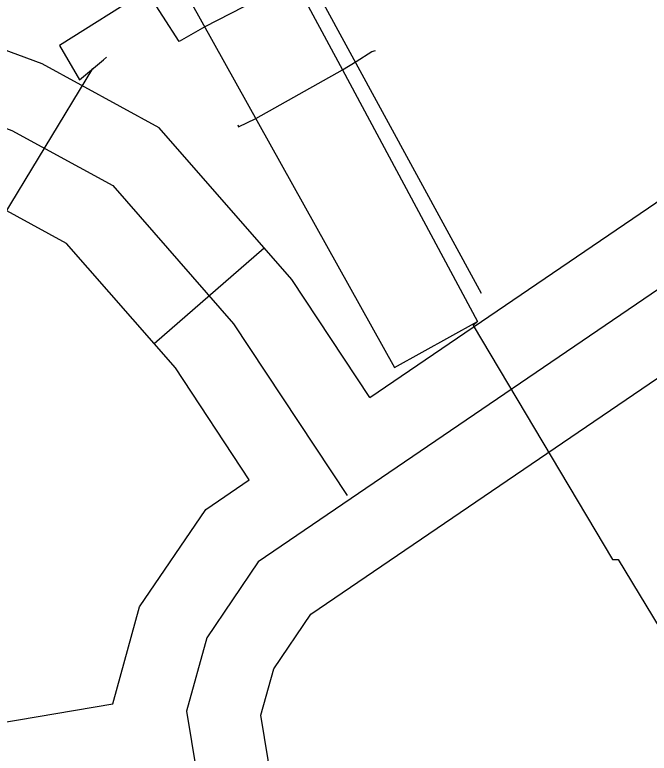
# Model space of a CAD drawing. Extents: x 3651524 to 3689615, y 505651 to 531377.
# Drawn here: x 3680818.5 to 3680949, y 516899.4 to 517051.3 of the extents above; entities that cross this region are included whole.
import ezdxf

# ---------------------------------------------------------------- set-up
doc = ezdxf.new("R2010")
doc.units = 0
doc.layers.add('V-ROAD-CNTR', color=7, linetype='Continuous')
doc.layers.add('V-UTIL-LINE', color=7, linetype='Continuous')

msp = doc.modelspace()

# ---------------------------------------------------------------- linework, layer by layer
at = {"layer": 'V-ROAD-CNTR'}
msp.add_line((3680847.15, 516983.64), (3680869.739, 517003.382), dxfattribs=at)
for points in [[(3680926.646, 517160.646), (3680952.622, 517164.176), (3680979.1, 517164.985), (3680990.245, 517161.548), (3681009.096, 517144.52), (3681030.204, 517115.618), (3681046.124, 517083.239), (3681046.911, 517065.422), (3681042.242, 517052.295), (3680973.302, 517010.051), (3680868.551, 516938.763), (3680857.949, 516923.146), (3680853.78, 516908.039), (3680856.795, 516889.734), (3680875.241, 516837.067), (3680959.234, 516698.94), (3681019.625, 516597.132), (3681037.504, 516573.172), (3681055.352, 516561.09), (3681084.829, 516550.027), (3681131.372, 516542.967)], [(3680891.515, 516972.536), (3680965.159, 517022.653), (3681029.886, 517062.316), (3681031.796, 517067.688), (3681031.277, 517079.439), (3681017.32, 517107.827), (3680997.894, 517134.425), (3680982.653, 517148.192), (3680977.064, 517149.916), (3680953.864, 517149.207), (3680928.666, 517145.783)], [(3680891.515, 516972.536), (3680875.437, 516996.862), (3680848.189, 517028.039), (3680824.066, 517041.171), (3680804.009, 517048.598), (3680780.912, 517048.832), (3680760.218, 517046.449), (3680732.09, 517034.31), (3680710.39, 517005.87), (3680684.955, 516974.949), (3680663.226, 516951.653), (3680646.731, 516935.075), (3680625.427, 516919.682), (3680600.385, 516909.31), (3680539.308, 516881.79), (3680367.896, 516817.422), (3680245.842, 516771.023), (3680060.743, 516696.496), (3679934.225, 516644.728), (3679823.227, 516601.145), (3679789.293, 516587.31)], [(3679762.887, 516560.345), (3679828.8, 516587.218), (3679939.807, 516630.805), (3680066.385, 516682.597), (3680251.309, 516757.054), (3680373.198, 516803.39), (3680545.032, 516867.917), (3680606.337, 516895.54), (3680632.789, 516906.495), (3680656.504, 516923.631), (3680674.03, 516941.245), (3680696.243, 516965.059), (3680722.149, 516996.553), (3680741.635, 517022.092), (3680764.131, 517031.8), (3680781.697, 517033.823), (3680801.248, 517033.625), (3680817.844, 517027.48), (3680838.66, 517016.148), (3680863.479, 516987.75), (3680886.83, 516952.42)], [(3680866.711, 516955.655), (3680851.521, 516978.638), (3680829.131, 517004.257), (3680811.622, 517013.789), (3680798.487, 517018.652), (3680782.482, 517018.814), (3680768.044, 517017.151), (3680751.18, 517009.874), (3680733.907, 516987.236), (3680707.531, 516955.169), (3680684.834, 516930.837), (3680666.277, 516912.187), (3680640.151, 516893.308), (3680612.289, 516881.77), (3680550.756, 516854.044), (3680378.5, 516789.358), (3680256.776, 516743.085), (3680115.249, 516686.101)], [(3681414.288, 516349.546), (3681388.246, 516354.362), (3681370.783, 516362.025), (3681362, 516370.022), (3681346.9, 516390.199), (3681302.923, 516472.437), (3681275.614, 516509.626), (3681252.165, 516529.021), (3681226.521, 516541.218), (3681195.955, 516552.199), (3681170.065, 516557.036), (3681132.683, 516557.94), (3681088.63, 516564.622), (3681062.288, 516574.509), (3681048.011, 516584.173), (3681032.121, 516605.467), (3680972.093, 516706.663), (3680888.877, 516843.513), (3680871.383, 516893.46), (3680869.116, 516907.225), (3680871.75, 516916.769), (3680879.355, 516927.971), (3680981.445, 516997.449), (3681012.997, 517016.782)], [(3680838.641, 516909.565), (3680844.148, 516929.523), (3680857.747, 516949.555), (3680866.711, 516955.655)], [(3680231.407, 516664.522), (3680248.187, 516670.999), (3680803.349, 516903.619), (3680838.641, 516909.565)]]:
    msp.add_lwpolyline(points, dxfattribs=at)
at = {"layer": 'V-UTIL-LINE'}
for p, q in [((3680753.055, 516906.251), (3680834.547, 517040.244)), ((3680942.62, 516939.228), (3680984.709, 516869.709))]:
    msp.add_line(p, q, dxfattribs=at)
for points in [[(3680914.481, 516993.932), (3680874.135, 517068.008), (3680866.146, 517081.839), (3680842.977, 517122.932)], [(3680841.715, 517119.456), (3680830.048, 517112.86), (3680822.478, 517108.579), (3680847.642, 517066.663), (3680896.585, 516978.724), (3680913.7, 516988.202)], [(3680841.715, 517119.456), (3680866.189, 517076.651), (3680868.546, 517072.262), (3680876.042, 517058.309), (3680885.895, 517039.963), (3680913.7, 516988.202), (3680912.807, 516987.346), (3680941.467, 516939.214), (3680942.62, 516939.228)], [(3680881.854, 517062.559), (3680881.454, 517060.961), (3680876.042, 517058.309), (3680857.567, 517048.833), (3680852.248, 517045.769), (3680845.592, 517056.275), (3680827.637, 517044.958), (3680831.766, 517037.911), (3680836.685, 517042.038), (3680837.351, 517042.568)], [(3680864.382, 517028.613), (3680864.518, 517028.214), (3680868.061, 517029.977), (3680885.895, 517039.963), (3680888.727, 517041.704), (3680891.918, 517043.701), (3680892.714, 517043.967)]]:
    msp.add_lwpolyline(points, dxfattribs=at)

doc.saveas('drawing.dxf')
